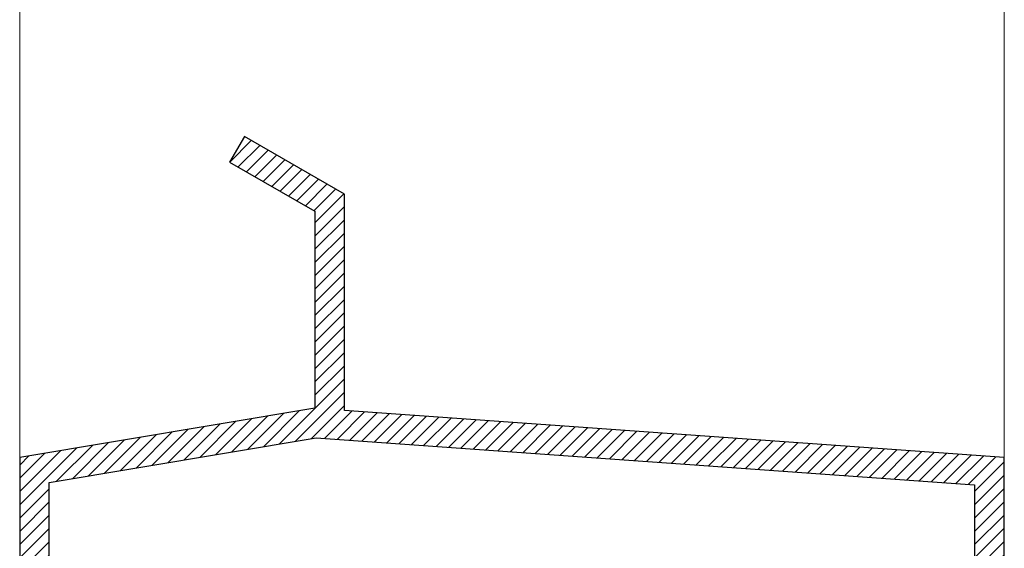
# Model space of a CAD drawing. Header units: millimetres. Extents: x 3652085 to 3778338, y -303702 to -273644.
# Tile 406 of 588: x 3732877 to 3732975, y -286170 to -286117. Entities that reach past the tile are written whole.
import ezdxf

# ---------------------------------------------------------------- set-up
doc = ezdxf.new("R2010")
doc.units = ezdxf.units.MM
doc.layers.add('0WALL', color=5, linetype='Continuous')
doc.layers.add('WINDOW-SYMBOL    (HAUSART)', color=150, linetype='Continuous', lineweight=5)

msp = doc.modelspace()

# ---------------------------------------------------------------- hatches: boundary and pattern name
at = {"layer": '0WALL'}
h = msp.add_hatch(dxfattribs=at)
h.set_pattern_fill('ANSI31', color=250, scale=0.2961251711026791, angle=0.0023482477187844, style=0)
h.set_pattern_definition([(45.0023482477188, (3536773.804419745, -309121.4517966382), (-0.6648472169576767, 0.6647927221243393), [])])
h.paths.add_polyline_path([(3732909.072395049, -286134.9839686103), (3732899.043134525, -286129.1941203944), (3732897.562613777, -286131.7587002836), (3732906.111213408, -286136.6937694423), (3732906.112022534, -286156.4354465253), (3732876.516890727, -286161.3692151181), (3732876.516890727, -286184.0750088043), (3732886.371477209, -286184.0746049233), (3732886.371639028, -286188.0229415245), (3732889.332607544, -286188.0229415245), (3732889.332607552, -286181.1132318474), (3732879.461768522, -286181.113636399), (3732879.461062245, -286163.8805148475), (3732906.252013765, -286159.4142277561), (3732972.246959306, -286164.1254339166), (3732972.247655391, -286181.1098336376), (3732965.338068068, -286181.1101168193), (3732962.376816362, -286181.1102381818), (3732962.376816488, -286181.1132328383), (3732962.377099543, -286181.1132328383), (3732962.377099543, -286188.0198269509), (3732962.377099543, -286188.0229415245), (3732965.338351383, -286188.0229415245), (3732965.338189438, -286184.0713685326), (3732975.20902846, -286184.070963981), (3732975.20902846, -286184.0709079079), (3732975.210889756, -286161.3682334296), (3732909.07328289, -286156.6468431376)])

# ---------------------------------------------------------------- linework, layer by layer
at = {"layer": '0WALL', "color": 250, "elevation": -14393.65129315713}
for points in [[(3732975.20902846, -286184.0709649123), (3732975.210889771, -286161.3682344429), (3732909.07328289, -286156.6468441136), (3732909.072395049, -286134.9839686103), (3732909.072395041, -286134.9839686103), (3732899.043134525, -286129.1941203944), (3732897.562613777, -286131.7587002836), (3732906.111213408, -286136.6937694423), (3732906.112022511, -286156.4354475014), (3732876.516890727, -286161.3692161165), (3732876.516890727, -286184.0750098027)], [(3732879.461768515, -286181.1136373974), (3732879.461062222, -286163.8805158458), (3732906.252013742, -286159.4142287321), (3732972.247655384, -286164.1254845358), (3732972.247655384, -286181.1098345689)]]:
    msp.add_lwpolyline(points, dxfattribs=at)
at = {"layer": 'WINDOW-SYMBOL    (HAUSART)', "color": 0, "linetype": 'Continuous', "lineweight": 0}
msp.add_line((3732876.530999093, -285423.4049775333), (3732876.530999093, -286161.3668641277), dxfattribs=at)
at = {"layer": 'WINDOW-SYMBOL    (HAUSART)', "color": 0, "linetype": 'Continuous', "lineweight": 0, "elevation": -14393.65129346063}
msp.add_lwpolyline([(3732975.226699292, -285471.5276197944), (3732975.20902846, -286184.0709649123)], dxfattribs=at)

doc.saveas('drawing.dxf')
